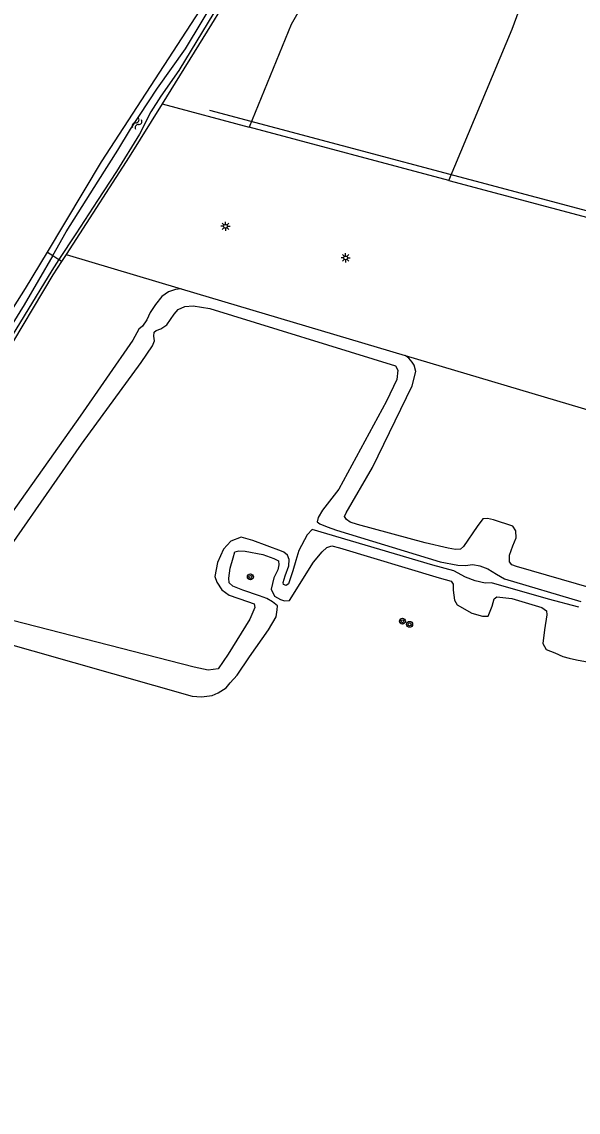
# Model space of a CAD drawing. Extents: x 136000 to 138005, y 398500 to 400500.
# Drawn here: x 137012.6 to 137087.2, y 400212 to 400358.3 of the extents above; entities that cross this region are included whole.
import ezdxf

# ---------------------------------------------------------------- set-up
doc = ezdxf.new("R2010")
doc.units = 0
for name, color, linetype in [('gg-knt-bronhoudergrens', 7, 'Continuous'), ('gg-kntw-bovenkant insteek waterloop', 7, 'Continuous'), ('gg-kntw-midden sloot', 7, 'Continuous'), ('gg-kntw-waterlijn', 7, 'Continuous'), ('gt-symb-boom', 7, 'Continuous'), ('gt-symb-lichtmast', 7, 'Continuous'), ('gt-symb-watersymbool', 7, 'Continuous')]:
    doc.layers.add(name, color=color, linetype=linetype)

# ---------------------------------------------------------------- blocks, each defined once
blk = doc.blocks.new('gt0-LMAST')
at = {"layer": 'gt-symb-lichtmast'}
for p, q in [((-0.18, 0.17), (-0.45, 0.44)), ((-0.01, 0.25), (-0.01, 0.62)), ((0.17, 0.17), (0.44, 0.44)), ((-0.26, 0), (-0.63, 0)), ((-0.18, -0.18), (-0.45, -0.45)), ((-0.01, -0.25), (-0.01, -0.63)), ((0.44, -0.45), (0.17, -0.18)), ((0.24, 0), (0.62, 0))]:
    blk.add_line(p, q, dxfattribs=at)
blk.add_circle((-0.01, 0), 0.25, dxfattribs=at)
blk = doc.blocks.new('gt0-WA')
at = {"layer": 'gt-symb-watersymbool'}
for centre, start, end in [((-0.32, 0.02), 28.0725, 151.9275), ((0.43, 0.42), 208.0725, 331.9275), ((-0.32, -0.43), 28.0725, 151.9275), ((0.43, -0.03), 208.0725, 331.9275)]:
    blk.add_arc(centre, 0.425, start, end, dxfattribs=at)
blk = doc.blocks.new('gt0-BOOM')
at = {"layer": 'gt-symb-boom'}
for radius in [0.4, 0.2]:
    blk.add_circle((0, 0), radius, dxfattribs=at)

msp = doc.modelspace()

# ---------------------------------------------------------------- linework, layer by layer
at = {"layer": 'gg-knt-bronhoudergrens'}
for p, q in [((137031.43, 400347.32), (137043.09, 400344.2)), ((137069.88, 400337.04), (137043.09, 400344.2)), ((137069.88, 400337.04), (137102.49, 400328.33)), ((137016.05, 400327.43), (137016.74, 400326.98)), ((137016.74, 400326.98), (137017.57, 400326.43)), ((137017.94, 400326.19), (137017.57, 400326.43)), ((137018.53, 400327.1), (137033.96, 400322.51)), ((137064.01, 400313.56), (137089.27, 400306.04))]:
    msp.add_line(p, q, dxfattribs=at)
msp.add_lwpolyline([(137069.88, 400337.04), (137078.36, 400357.32), (137084.58, 400374.26), (137087.49, 400372.01), (137090.8, 400377.17), (137086.7, 400378.49), (137086.04, 400386.43), (137068.31, 400392.11), (137048.73, 400357.98), (137043.09, 400344.2)], dxfattribs=at)
at = {"layer": 'gg-kntw-bovenkant insteek waterloop'}
for p, q in [((137018.53, 400327.1), (137017.94, 400326.19)), ((137033.96, 400322.51), (137064.01, 400313.56))]:
    msp.add_line(p, q, dxfattribs=at)
for points in [[(137068.3, 400408.27), (137068.42, 400408.08), (137068.44, 400407.86), (137068.27, 400407.28), (137067.55, 400406.04), (137064.21, 400400.79), (137059.12, 400392.18), (137047.72, 400373.78), (137038.05, 400357.99), (137031.43, 400347.32)], [(137016.05, 400327.43), (137023.31, 400339.53), (137037.68, 400361.74), (137051.11, 400383.39), (137061.03, 400398.88), (137066.61, 400408.07)], [(137031.43, 400347.32), (137027, 400340.19), (137019.43, 400328.49), (137018.53, 400327.1)], [(137010.42, 400318.3), (137013.11, 400322.54), (137016.05, 400327.43)], [(137017.94, 400326.19), (137016.76, 400324.36), (137010.12, 400313.22), (136996.51, 400291.94), (136984.81, 400273.06), (136972.54, 400253.2), (136957.56, 400228.59), (136950.44, 400216.28), (136947.89, 400212.04)], [(137033.96, 400322.51), (137033.2, 400322.4), (137032.3, 400322.08), (137031.37, 400321.48), (137030.53, 400320.41), (137029.82, 400319.31), (137029.39, 400318.33), (137028.81, 400317.51), (137028.28, 400317.07), (137027.5, 400315.62), (137020.44, 400305.44), (137008.88, 400289.2)], [(137106.84, 400277.19), (137078.95, 400285.26), (137078.34, 400285.46), (137078.03, 400285.89), (137078.02, 400286.78), (137078.49, 400288), (137078.93, 400289.09), (137078.86, 400290.05), (137078.48, 400290.67), (137075.89, 400291.52), (137075.05, 400291.71), (137074.46, 400291.66), (137073.69, 400290.6), (137071.87, 400287.95), (137071.43, 400287.58), (137070.8, 400287.51), (137069.78, 400287.69), (137066.7, 400288.41), (137057.65, 400290.9), (137056.64, 400291.21), (137056.14, 400291.57), (137055.88, 400291.95), (137056.12, 400292.46), (137059.63, 400298.52), (137064.97, 400309.47), (137065.44, 400311.42), (137065.23, 400312.25), (137064.98, 400312.68), (137064.52, 400313.19), (137064.01, 400313.56)], [(137008.84, 400275.42), (137035.44, 400267.87), (137036.7, 400267.75), (137038.13, 400267.94), (137038.93, 400268.29), (137040.02, 400268.97), (137040.57, 400269.63), (137041.49, 400270.65), (137043.13, 400273.14), (137045.71, 400276.77), (137046.7, 400278.48), (137046.87, 400279.44), (137046.88, 400279.95), (137046.25, 400280.49), (137045.46, 400280.95), (137044.5, 400281.32), (137042.26, 400282.09), (137040.92, 400282.62), (137040.4, 400283.06), (137040.35, 400283.68), (137040.55, 400285.04), (137040.94, 400286.43), (137041.16, 400287.21), (137041.72, 400287.35), (137042.55, 400287.3), (137044.94, 400286.86), (137046.39, 400286.33), (137047.05, 400285.99), (137047.08, 400285.46), (137046.93, 400284.81), (137046.39, 400283.75), (137046.04, 400282.22), (137046.48, 400281.27), (137047.29, 400280.83), (137047.83, 400280.65), (137048.49, 400280.67), (137051.75, 400285.83), (137052.88, 400287.22), (137053.53, 400287.81), (137054.19, 400288.01), (137055.22, 400287.76), (137068.59, 400283.72), (137070.21, 400283.26), (137070.45, 400282.88), (137070.48, 400282.07), (137070.65, 400280.72), (137070.98, 400280.09), (137072.99, 400279.01), (137074.38, 400278.57), (137075.15, 400278.6), (137075.7, 400279.93), (137075.96, 400280.93), (137076.33, 400281.18), (137078.35, 400280.97), (137082.36, 400279.76), (137083, 400279.31), (137083.05, 400278.77), (137082.71, 400276.73), (137082.51, 400274.92), (137082.93, 400274.13), (137084.1, 400273.66), (137085.19, 400273.18), (137086.04, 400272.95), (137087, 400272.73), (137088.71, 400272.41)]]:
    msp.add_lwpolyline(points, dxfattribs=at)
at = {"layer": 'gg-kntw-midden sloot'}
msp.add_line((137173.17, 400310.37), (137037.82, 400346.41), dxfattribs=at)
at = {"layer": 'gg-kntw-waterlijn'}
for points in [[(137044.58, 400369.8), (137033.67, 400351.78), (137031.25, 400348.36), (137029.89, 400346.23), (137028.39, 400343.24), (137025.3, 400338.22), (137022.75, 400334.35), (137019.85, 400329.87), (137017.57, 400326.43)], [(137016.74, 400326.98), (137018.57, 400330.17), (137022.83, 400336.93), (137025.5, 400341.11), (137027.19, 400343.93), (137030.82, 400349.43), (137034.56, 400354.72), (137041, 400365.42)], [(137016.74, 400326.98), (137012.93, 400320.35), (137000, 400299.5), (136990.55, 400284.21), (136982.45, 400271.46), (136978.22, 400265.18), (136976.61, 400262.66), (136972.59, 400256.24), (136964.23, 400242.65), (136957.84, 400231.79), (136950.82, 400220.1), (136946.98, 400213.81), (136946.42, 400213.11)], [(137017.57, 400326.43), (137016.61, 400324.96), (137005.43, 400306.73), (136994.76, 400289.86), (136983.33, 400271.29), (136978.24, 400263.28), (136970.44, 400250.55), (136963.36, 400238.83), (136957.17, 400228.72), (136948.86, 400214.22), (136947.57, 400212.26)], [(137007.17, 400282.45), (137020.62, 400301.68), (137028.59, 400312.6), (137030.15, 400314.84), (137030.39, 400315.51), (137030.3, 400316.13), (137030.37, 400316.7), (137030.62, 400316.93), (137031.25, 400317.15), (137032.04, 400317.68), (137033.05, 400319.09), (137033.58, 400319.74), (137034.45, 400320.12), (137035.59, 400320.23), (137037.84, 400319.84), (137062.71, 400312.19), (137063.05, 400311.57), (137062.9, 400310.34), (137061.52, 400307.45), (137055.14, 400295.62), (137052.95, 400292.79), (137052.36, 400291.81), (137052.2, 400291.24), (137052.6, 400290.96), (137053.58, 400290.57), (137054.83, 400290.11), (137068.74, 400285.88), (137071.09, 400285.45), (137072.08, 400285.39), (137073.09, 400285.52), (137074.06, 400285.32), (137075.12, 400284.92), (137076.27, 400284.22), (137077.33, 400283.6), (137087.59, 400280.57)], [(137087.34, 400279.79), (137083.27, 400280.85), (137075.63, 400283.04), (137074.74, 400283), (137073.42, 400283.32), (137072.12, 400283.83), (137070.54, 400284.65), (137067.75, 400285.41), (137051.57, 400290.22), (137050.9, 400289.5), (137049.78, 400287.39), (137049.34, 400286.07), (137048.96, 400284.68)], [(137048.96, 400284.68), (137048.38, 400282.94), (137048.08, 400282.68), (137047.71, 400282.85), (137047.64, 400283.11), (137047.95, 400284.01), (137048.44, 400285.34), (137048.45, 400286.2), (137048.22, 400286.76), (137047.74, 400287.19), (137047.43, 400287.3), (137043.57, 400288.72), (137042.01, 400289.17), (137040.65, 400288.63), (137039.65, 400287.58), (137038.84, 400285.79), (137038.51, 400283.92), (137038.76, 400283.16), (137039.41, 400282.11), (137040.43, 400281.4), (137042.87, 400280.56), (137043.77, 400280.26), (137043.88, 400279.74), (137043.21, 400278.18), (137040.26, 400273.5), (137038.96, 400271.51), (137037.59, 400271.35), (137035.7, 400271.74), (137008.01, 400278.86)]]:
    msp.add_lwpolyline(points, dxfattribs=at)

# ---------------------------------------------------------------- block references
at = {"layer": 'gt-symb-boom'}
for p in [(137043.26, 400283.86), (137063.66, 400277.91), (137064.62, 400277.49)]:
    msp.add_blockref('gt0-BOOM', p, dxfattribs=at)
at = {"layer": 'gt-symb-lichtmast'}
for p in [(137039.93, 400330.89), (137056.05, 400326.65)]:
    msp.add_blockref('gt0-LMAST', p, dxfattribs=at)
at = {"layer": 'gt-symb-watersymbool', "rotation": 57.454106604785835}
msp.add_blockref('gt0-WA', (137028.02, 400344.61), dxfattribs=at)

doc.saveas('drawing.dxf')
